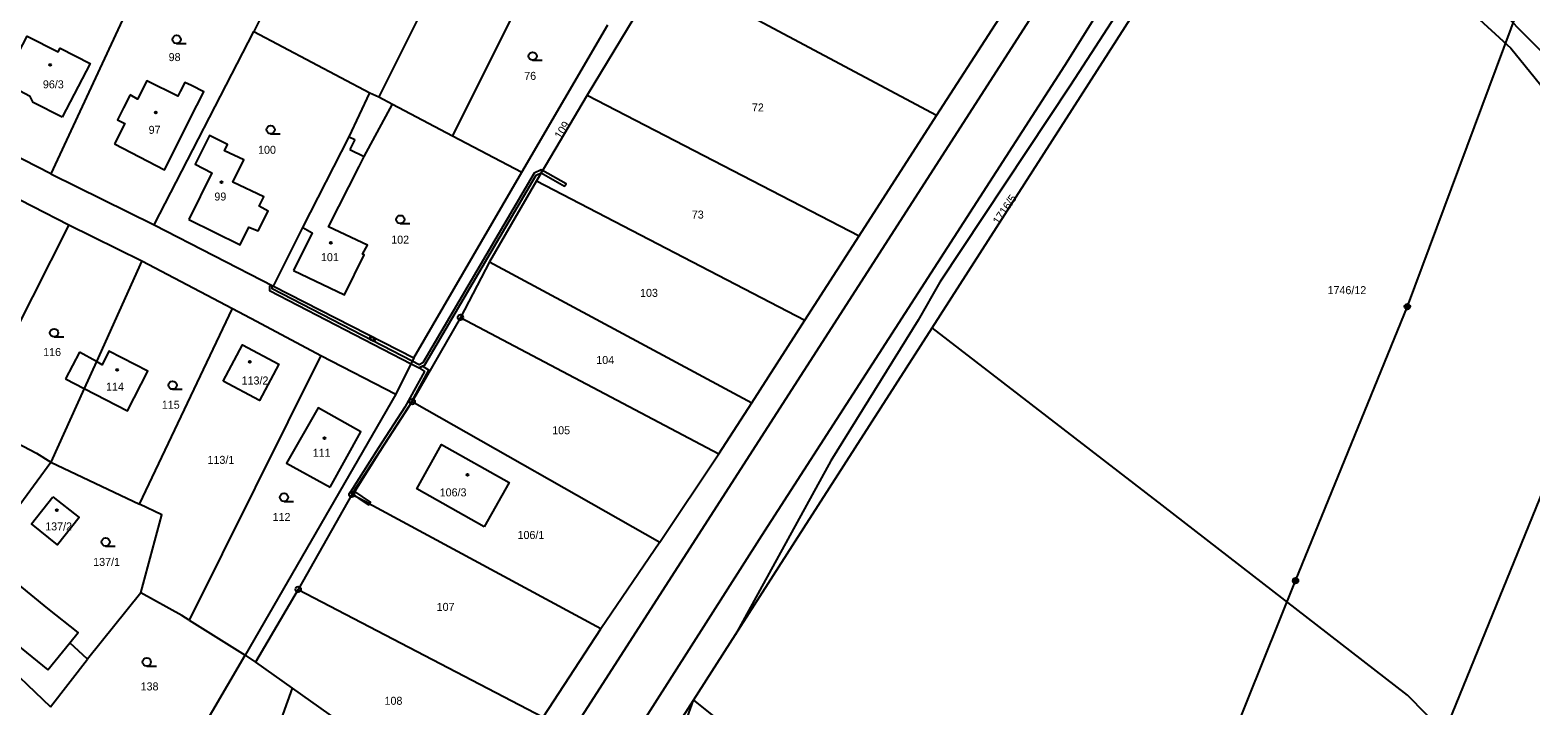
# Model space of a CAD drawing. Extents: x -587171 to -555306, y -1167727 to -1074732.
# Drawn here: x -559608.7 to -559335, y -1076722.9 to -1076599.6 of the extents above; entities that cross this region are included whole.
import ezdxf

# ---------------------------------------------------------------- set-up
doc = ezdxf.new("R2010")
doc.units = 0
for name, color, linetype in [('Hranice parcel', 7, 'Continuous'), ('Parcelní čísla', 7, 'Continuous'), ('Poz předměty', 7, 'Continuous'), ('Vnitřní kresba', 7, 'Continuous'), ('Věcná břemena k části', 7, 'Continuous'), ('Značky bodu BP', 7, 'Continuous'), ('Značky budov', 7, 'Continuous'), ('Značky kultur', 7, 'Continuous')]:
    doc.layers.add(name, color=color, linetype=linetype)

msp = doc.modelspace()

# ---------------------------------------------------------------- linework, layer by layer
at = {"layer": 'Hranice parcel'}
for p, q in [((-559524.71, -1076570.87), (-559545.08, -1076611.77)), ((-559444.21, -1076653.89), (-559389.81, -1076569)), ((-559584.01, -1076580.9), (-559604.92, -1076625.77)), ((-559517.63, -1076590.74), (-559531.69, -1076618.84)), ((-559493.23, -1076588.57), (-559507.12, -1076611.45)), ((-559443.38, -1076615.16), (-559493.23, -1076588.57)), ((-559563.65, -1076591.23), (-559567.9, -1076599.85)), ((-559519.02, -1076625.52), (-559503.32, -1076598.59)), ((-559586.08, -1076635.09), (-559567.9, -1076599.85)), ((-559567.9, -1076599.85), (-559546.73, -1076611)), ((-559590.45, -1076611.39), (-559591.68, -1076613.78)), ((-559546.73, -1076611), (-559545.08, -1076611.77)), ((-559545.08, -1076611.77), (-559542.62, -1076613.07)), ((-559507.12, -1076611.45), (-559516.35, -1076627.08)), ((-559507.12, -1076611.45), (-559457.51, -1076637.11)), ((-559542.62, -1076613.07), (-559531.69, -1076618.84)), ((-559457.51, -1076637.11), (-559443.38, -1076615.16)), ((-559604.92, -1076625.77), (-559620.64, -1076617.76)), ((-559531.69, -1076618.84), (-559519.02, -1076625.52)), ((-559624.05, -1076623.61), (-559601.61, -1076635.11)), ((-559604.92, -1076625.77), (-559586.08, -1076635.09)), ((-559538.7, -1076659.37), (-559519.02, -1076625.52)), ((-559516.35, -1076627.08), (-559524.94, -1076641.83)), ((-559516.35, -1076627.08), (-559467.42, -1076652.5)), ((-559601.61, -1076635.11), (-559619.53, -1076670.49)), ((-559601.61, -1076635.11), (-559588.29, -1076641.68)), ((-559586.08, -1076635.09), (-559564.33, -1076646.28)), ((-559564.33, -1076646.28), (-559558.93, -1076635.56)), ((-559467.42, -1076652.5), (-559457.51, -1076637.11)), ((-559588.29, -1076641.68), (-559596.61, -1076660.04)), ((-559588.29, -1076641.68), (-559571.78, -1076650.36)), ((-559524.94, -1076641.83), (-559530.21, -1076651.99)), ((-559524.94, -1076641.83), (-559477.1, -1076667.56)), ((-559564.33, -1076646.28), (-559538.7, -1076659.37)), ((-559588.73, -1076686.07), (-559571.78, -1076650.36)), ((-559530.21, -1076651.99), (-559539.02, -1076667.36)), ((-559530.21, -1076651.99), (-559483.11, -1076676.89)), ((-559477.1, -1076667.56), (-559467.42, -1076652.5)), ((-559555.66, -1076658.96), (-559579.67, -1076707.2)), ((-559555.66, -1076658.96), (-559542.01, -1076666)), ((-559596.61, -1076660.04), (-559598.84, -1076664.94)), ((-559538.7, -1076659.37), (-559542.01, -1076666)), ((-559598.84, -1076664.94), (-559604.94, -1076678.38)), ((-559542.01, -1076666), (-559569.47, -1076713.6)), ((-559550.03, -1076684.28), (-559539.02, -1076667.36)), ((-559539.02, -1076667.36), (-559493.85, -1076693.02)), ((-559483.11, -1076676.89), (-559477.1, -1076667.56)), ((-559493.85, -1076693.02), (-559483.11, -1076676.89)), ((-559618.47, -1076696.92), (-559604.94, -1076678.38)), ((-559604.94, -1076678.38), (-559588.73, -1076686.07)), ((-559550.03, -1076684.28), (-559559.8, -1076701.6)), ((-559504.6, -1076708.78), (-559550.03, -1076684.28)), ((-559493.85, -1076693.02), (-559504.6, -1076708.78)), ((-559588.51, -1076702.22), (-559598.25, -1076714.33)), ((-559559.8, -1076701.6), (-559567.57, -1076714.86)), ((-559559.8, -1076701.6), (-559515.15, -1076724.9)), ((-559624.15, -1076704.71), (-559604.99, -1076723.01)), ((-559579.67, -1076707.2), (-559569.47, -1076713.6)), ((-559515.15, -1076724.9), (-559504.6, -1076708.78)), ((-559487.72, -1076721.84), (-559480.05, -1076709.84)), ((-559583.56, -1076737.7), (-559569.47, -1076713.6)), ((-559569.47, -1076713.6), (-559567.57, -1076714.86)), ((-559604.99, -1076723.01), (-559598.25, -1076714.33)), ((-559567.57, -1076714.86), (-559560.88, -1076719.61)), ((-559560.88, -1076719.61), (-559564.97, -1076730.85)), ((-559560.88, -1076719.61), (-559531.71, -1076740.29))]:
    msp.add_line(p, q, dxfattribs=at)
for points in [[(-559607.03, -1076893.47), (-559583.72, -1076857.02), (-559527.43, -1076773.61), (-559475.25, -1076691.8), (-559419.98, -1076606.03), (-559362.73, -1076514.33), (-559323.56, -1076454.1), (-559268.76, -1076370.09)], [(-559383.77, -1076558.53), (-559389.83, -1076564.66), (-559418.99, -1076609.61), (-559442.78, -1076645.59), (-559446.74, -1076652.48), (-559462.67, -1076678.14), (-559480.05, -1076709.84)], [(-559386.1, -1076562.58), (-559379.12, -1076567.76), (-559350.9, -1076588.29), (-559340.49, -1076595.99), (-559324.64, -1076612.04), (-559313.62, -1076622.95), (-559303.17, -1076634.5)], [(-559389.81, -1076569), (-559379.95, -1076568.39), (-559355.76, -1076587.17), (-559338.67, -1076602.87), (-559308.6, -1076639.92), (-559300.81, -1076674.62)], [(-559443.38, -1076615.16), (-559432.64, -1076598.47), (-559429.44, -1076593.49)], [(-559602.83, -1076615.49), (-559608.13, -1076612.77), (-559608.66, -1076611.7), (-559610.61, -1076610.65), (-559610.94, -1076609.61), (-559613.25, -1076608.39), (-559609.25, -1076600.66), (-559603.57, -1076603.57), (-559603.22, -1076602.89), (-559597.75, -1076605.7), (-559602.83, -1076615.49)], [(-559578.3, -1076613.35), (-559577.04, -1076610.85), (-559579.28, -1076609.7), (-559580.48, -1076609.12), (-559581.32, -1076610.79), (-559581.74, -1076611.62), (-559587.39, -1076608.84), (-559589.11, -1076612.18), (-559590.45, -1076611.39)], [(-559558.93, -1076635.56), (-559550.53, -1076619.03), (-559546.73, -1076611)], [(-559593.31, -1076620.35), (-559584.19, -1076625.04), (-559578.3, -1076613.35)], [(-559591.68, -1076613.78), (-559592.78, -1076615.94), (-559591.41, -1076616.64), (-559593.31, -1076620.35)], [(-559560.63, -1076643.45), (-559551.35, -1076647.9), (-559547.77, -1076640.6), (-559548.07, -1076640.46), (-559547.18, -1076638.83), (-559554.28, -1076635.44), (-559548.69, -1076624.43), (-559547.78, -1076622.65), (-559542.62, -1076613.07)], [(-559579.72, -1076634.12), (-559570.38, -1076638.75), (-559568.78, -1076635.51), (-559567.11, -1076636.21), (-559565.28, -1076632.58), (-559566.9, -1076631.67), (-559566.07, -1076630), (-559571.72, -1076627.34), (-559569.72, -1076623.23), (-559573.24, -1076621.58), (-559572.67, -1076620.46), (-559575.95, -1076618.78), (-559578.58, -1076624.06), (-559575.53, -1076625.62), (-559579.72, -1076634.12)], [(-559558.93, -1076635.56), (-559557.23, -1076636.55), (-559560.63, -1076643.45)], [(-559571.78, -1076650.36), (-559567.39, -1076652.67), (-559555.66, -1076658.96)], [(-559480.05, -1076709.84), (-559469.66, -1076693.6), (-559444.21, -1076653.89)], [(-559330.53, -1076748.38), (-559357.51, -1076720.91), (-559402.22, -1076686.27), (-559444.21, -1076653.89)], [(-559598.84, -1076664.94), (-559590.92, -1076669.04), (-559587.24, -1076661.79), (-559594.31, -1076658.12), (-559595.56, -1076660.63), (-559596.61, -1076660.04)], [(-559573.47, -1076663.64), (-559569.95, -1076657.02), (-559563.32, -1076660.55), (-559566.84, -1076667.16), (-559573.47, -1076663.64)], [(-559553.98, -1076682.97), (-559548.36, -1076672.89), (-559556.17, -1076668.49), (-559561.91, -1076678.58), (-559553.98, -1076682.97)], [(-559619.53, -1076670.49), (-559607.54, -1076676.75), (-559604.94, -1076678.38)], [(-559525.88, -1076690.18), (-559538.18, -1076683.26), (-559533.64, -1076675.18), (-559521.34, -1076682.1), (-559525.88, -1076690.18)], [(-559604.56, -1076684.71), (-559599.76, -1076688.5), (-559603.69, -1076693.48), (-559608.47, -1076689.66), (-559604.56, -1076684.71)], [(-559588.51, -1076702.22), (-559584.7, -1076687.99), (-559588.73, -1076686.07)], [(-559598.25, -1076714.33), (-559601.45, -1076711.35), (-559599.94, -1076709.49), (-559605.49, -1076705.1), (-559610.89, -1076700.65), (-559612.1, -1076702.15), (-559613.13, -1076701.32), (-559618.47, -1076696.92)], [(-559579.67, -1076707.2), (-559581.01, -1076706.36), (-559588.51, -1076702.22)], [(-559549.93, -1076817.95), (-559521.91, -1076775.28), (-559487.72, -1076721.84)], [(-559499.71, -1076764.44), (-559494.58, -1076740.89), (-559487.72, -1076721.84)], [(-559487.72, -1076721.84), (-559408.5, -1076785.17), (-559371, -1076815.01), (-559360.33, -1076822.34)]]:
    msp.add_lwpolyline(points, dxfattribs=at)
at = {"layer": 'Poz předměty'}
for p, q in [((-559537.47, -1076770.43), (-559333.23, -1076452.78)), ((-559281.47, -1076557.39), (-559396.3, -1076839.43)), ((-559357.53, -1076650.03), (-559337.26, -1076595.69)), ((-559377.92, -1076700.02), (-559357.53, -1076650.03)), ((-559411.53, -1076783.84), (-559377.92, -1076700.02))]:
    msp.add_line(p, q, dxfattribs=at)
for centre, radius in [((-559357.53, -1076650.03), 0.5), ((-559357.53, -1076650.03), 0.4), ((-559357.53, -1076650.03), 0.3), ((-559357.53, -1076650.03), 0.2), ((-559357.53, -1076650.03), 0.1), ((-559377.92, -1076700.02), 0.5), ((-559377.92, -1076700.02), 0.4), ((-559377.92, -1076700.02), 0.3), ((-559377.92, -1076700.02), 0.2), ((-559377.92, -1076700.02), 0.1)]:
    msp.add_circle(centre, radius, dxfattribs=at)
at = {"layer": 'Vnitřní kresba'}
for p, q in [((-559550.53, -1076619.03), (-559549.48, -1076619.51)), ((-559549.48, -1076619.51), (-559550.37, -1076621.33)), ((-559550.37, -1076621.33), (-559547.78, -1076622.65)), ((-559599.69, -1076658.33), (-559602.21, -1076663.19)), ((-559596.61, -1076660.04), (-559599.69, -1076658.33)), ((-559602.21, -1076663.19), (-559598.84, -1076664.94)), ((-559617.4, -1076706.62), (-559605.47, -1076716.31)), ((-559605.47, -1076716.31), (-559601.45, -1076711.35))]:
    msp.add_line(p, q, dxfattribs=at)
at = {"layer": 'Věcná břemena k části'}
for points in [[(-559565.05, -1076646.24), (-559565.04, -1076647.06), (-559539.23, -1076660.43), (-559537.72, -1076661.21), (-559536.69, -1076660.62), (-559516.4, -1076626.05), (-559515.5, -1076625.64), (-559515.24, -1076625.21), (-559515.47, -1076625.08), (-559516.76, -1076625.67), (-559537.05, -1076660.26), (-559537.74, -1076660.65), (-559539.01, -1076659.99), (-559564.54, -1076646.76), (-559564.55, -1076646.23)], [(-559515.24, -1076625.21), (-559515.5, -1076625.64), (-559511.21, -1076628.07), (-559510.96, -1076627.64)], [(-559546.68, -1076655.46), (-559546.77, -1076655.71), (-559546.59, -1076655.8), (-559546.69, -1076656.01), (-559546.16, -1076656.29), (-559546.04, -1076656.05), (-559545.83, -1076656.15), (-559545.72, -1076655.94)], [(-559549.96, -1076684.18), (-559544.69, -1076676.08), (-559539.51, -1076668.12), (-559535.97, -1076661.62), (-559537.16, -1076660.89), (-559537.72, -1076661.21), (-559536.77, -1076661.84), (-559540.34, -1076668.38), (-559545.14, -1076675.79), (-559550.31, -1076683.95)], [(-559544.69, -1076676.08), (-559549.96, -1076684.18), (-559548.87, -1076684.9), (-559546.8, -1076686.02), (-559546.59, -1076685.7), (-559549.49, -1076683.77)], [(-559546.92, -1076686.2), (-559546.8, -1076686.02), (-559548.87, -1076684.9)]]:
    msp.add_lwpolyline(points, close=True, dxfattribs=at)
at = {"layer": 'Značky bodu BP'}
for centre, radius in [((-559530.21, -1076651.99), 0.5), ((-559530.21, -1076651.99), 0.0303), ((-559539.02, -1076667.36), 0.5), ((-559539.02, -1076667.36), 0.0303), ((-559550.03, -1076684.28), 0.5), ((-559550.03, -1076684.28), 0.0303), ((-559559.8, -1076701.6), 0.5), ((-559559.8, -1076701.6), 0.0303)]:
    msp.add_circle(centre, radius, dxfattribs=at)
at = {"layer": 'Značky budov'}
for centre in [(-559605.02, -1076605.94), (-559585.79, -1076614.61), (-559573.81, -1076627.31), (-559553.85, -1076638.4), (-559592.83, -1076661.58), (-559568.65, -1076660.09), (-559555.01, -1076674), (-559528.93, -1076680.7), (-559603.81, -1076687.17)]:
    msp.add_circle(centre, 0.175, dxfattribs=at)
at = {"layer": 'Značky kultur'}
for p, q in [((-559581.98, -1076602.03), (-559580.23, -1076602.03)), ((-559517.05, -1076605.09), (-559515.3, -1076605.09)), ((-559564.83, -1076618.49), (-559563.08, -1076618.49)), ((-559541.19, -1076634.87), (-559539.44, -1076634.87)), ((-559604.32, -1076655.55), (-559602.57, -1076655.55)), ((-559582.71, -1076665.11), (-559580.96, -1076665.11)), ((-559562.39, -1076685.56), (-559560.64, -1076685.56)), ((-559594.93, -1076693.71), (-559593.18, -1076693.71)), ((-559587.42, -1076715.61), (-559585.67, -1076715.61))]:
    msp.add_line(p, q, dxfattribs=at)
for centre in [(-559581.98, -1076601.28), (-559517.05, -1076604.34), (-559564.83, -1076617.74), (-559541.19, -1076634.12), (-559604.32, -1076654.8), (-559582.71, -1076664.36), (-559562.39, -1076684.81), (-559594.93, -1076692.96), (-559587.42, -1076714.86)]:
    msp.add_circle(centre, 0.75, dxfattribs=at)

# ---------------------------------------------------------------- texts
at = {"layer": 'Parcelní čísla'}
for s, p in [('98', (-559583.43, -1076605.23)), ('96/3', (-559606.36, -1076610.2)), ('76', (-559518.58, -1076608.66)), ('72', (-559477.06, -1076614.42)), ('97', (-559587.08, -1076618.5)), ('100', (-559567.12, -1076622.14)), ('99', (-559575.09, -1076630.67)), ('73', (-559488.02, -1076633.96)), ('102', (-559542.84, -1076638.54)), ('101', (-559555.65, -1076641.73)), ('103', (-559497.46, -1076648.24)), ('1746/12', (-559372.08, -1076647.75)), ('116', (-559606.31, -1076659.04)), ('104', (-559505.44, -1076660.49)), ('114', (-559594.85, -1076665.36)), ('113/2', (-559570.12, -1076664.23)), ('115', (-559584.67, -1076668.65)), ('105', (-559513.48, -1076673.31)), ('113/1', (-559576.34, -1076678.71)), ('111', (-559557.15, -1076677.42)), ('106/3', (-559534, -1076684.64)), ('112', (-559564.47, -1076689.13)), ('137/2', (-559605.94, -1076690.85)), ('106/1', (-559519.8, -1076692.41)), ('137/1', (-559597.19, -1076697.33)), ('107', (-559534.55, -1076705.53)), ('138', (-559588.54, -1076720.04)), ('108', (-559544.06, -1076722.66))]:
    msp.add_text(s, height=1.46, dxfattribs=at).set_placement(p)
for s, rotation, p in [('109', 57, (-559511.95, -1076619.56)), ('1716/5', 56, (-559432.04, -1076635.17))]:
    msp.add_text(s, height=1.46, rotation=rotation, dxfattribs=at).set_placement(p)

doc.saveas('drawing.dxf')
